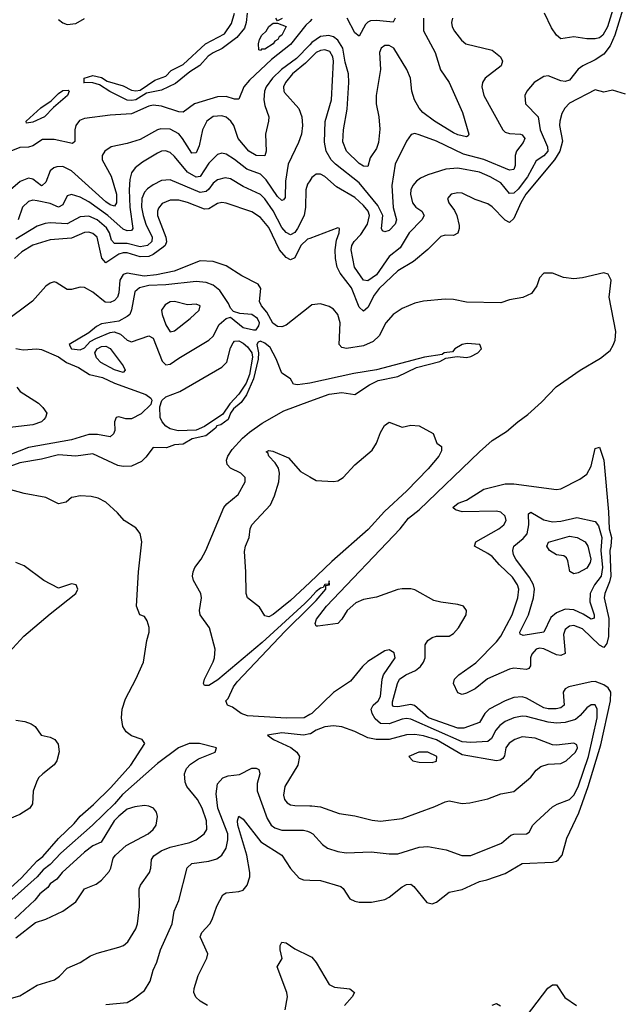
# Model space of a CAD drawing. Header units: inches. Extents: x 1694797 to 1849917, y 907313 to 1017959.
# Tile 767 of 834: x 1828649 to 1831437, y 974116 to 978703. Entities that reach past the tile are written whole.
import ezdxf

# ---------------------------------------------------------------- set-up
doc = ezdxf.new("R2010")
doc.units = ezdxf.units.IN
doc.header["$MEASUREMENT"] = 0
doc.layers.add('B8927', color=7, linetype='Continuous')
doc.layers.add('B8937', color=7, linetype='Continuous')

msp = doc.modelspace()

# ---------------------------------------------------------------- linework, layer by layer
at = {"layer": 'B8927', "color": 5}
for points, elevation in [([(1829707.6, 978732.4), (1829704.2, 978690), (1829696.3, 978663.7), (1829660, 978620), (1829591.7, 978568.3), (1829550, 978548.8), (1829527.2, 978532.8), (1829487.9, 978490), (1829440.9, 978459.1), (1829374.4, 978405.6), (1829310, 978374.2), (1829239.8, 978360.2), (1829190, 978329.9), (1829170, 978326.3), (1829148.6, 978328.6), (1829068.7, 978368.7), (1829019.8, 978399.8), (1828990, 978408.4), (1828946, 978410), (1828949.1, 978410.9), (1828949.5, 978430), (1828990, 978442), (1829030, 978433.4), (1829056.4, 978416.4), (1829130, 978394.8), (1829170, 978374.4), (1829190, 978370.9), (1829210, 978375.2), (1829278.9, 978421.1), (1829330, 978440.4), (1829354.3, 978465.7), (1829410, 978493.6), (1829514.6, 978590), (1829602.7, 978637.3), (1829635.4, 978684.6), (1829650, 978732.5)], 560), ([(1830000, 978695.1), (1829982.2, 978677.8), (1829910, 978586.7), (1829822.2, 978517.8), (1829718.5, 978421.5), (1829693.4, 978390), (1829670, 978332.2), (1829650, 978332.5), (1829610, 978345.2), (1829570, 978343.1), (1829462.7, 978310), (1829410, 978271.3), (1829390, 978273.7), (1829310, 978299.4), (1829270, 978303.8), (1829250, 978299.8), (1829170, 978264.9), (1829070, 978258.4), (1828950, 978243.2), (1828927.4, 978232.6), (1828910.1, 978210), (1828905.5, 978190), (1828905, 978135), (1828894.1, 978125.9), (1828810, 978145), (1828755.2, 978144.8), (1828710, 978115.5), (1828690, 978109.6), (1828650, 978108), (1828505.6, 978050)], 580), ([(1828830, 978703), (1828850, 978688.2), (1828870, 978680.5), (1828910, 978685.5), (1828950, 978707.7)], 580), ([(1829871.6, 978708.4), (1829850, 978698), (1829842, 978710)], 560), ([(1830000, 978586.3), (1829938.5, 978521.5), (1829867.7, 978470), (1829827, 978430), (1829797.1, 978390), (1829789.4, 978370), (1829785.3, 978330), (1829790, 978302.3), (1829809.1, 978250), (1829808.4, 978230), (1829793.1, 978170), (1829797, 978090), (1829790, 978069), (1829750, 978069.5), (1829716.6, 978090), (1829666.3, 978150), (1829645.5, 978210), (1829632.9, 978230), (1829610, 978248), (1829590, 978255.1), (1829550, 978252.5), (1829519.9, 978230), (1829499.5, 978190), (1829484.9, 978115.1), (1829470, 978082.9), (1829450, 978080.2), (1829407.8, 978150), (1829390, 978170.5), (1829350, 978192.5), (1829305.5, 978194.4), (1829290, 978189.9), (1829210, 978145.1), (1829150, 978125.8), (1829074.9, 978110), (1829044.7, 978090), (1829033.6, 978070), (1829033.5, 978050), (1829074.1, 977974.1), (1829099, 977890), (1829099.4, 977850), (1829090, 977834.7), (1829070, 977839.9), (1829050, 977853.5), (1828890, 977999.2), (1828850, 978018.2), (1828822.1, 978017.9), (1828807, 978013), (1828790, 977998.7), (1828770, 977945.4), (1828753.4, 977930), (1828750, 977928.9), (1828710, 977959.7), (1828690, 977964.6), (1828651.4, 977948.6), (1828605.6, 977910)], 620), ([(1830000, 978519.8), (1829980.3, 978499.7), (1829919.2, 978450), (1829886.4, 978410), (1829878, 978390), (1829878.5, 978370), (1829882.8, 978362.8), (1829948.8, 978288.8), (1829962.2, 978250), (1829966.2, 978210), (1829960.7, 978170), (1829947.6, 978130), (1829898.8, 978030), (1829886.4, 977950), (1829885.4, 977874.6), (1829877.1, 977862.9), (1829870, 977860.3), (1829850, 977878.9), (1829796.8, 977956.8), (1829770, 977982.7), (1829706.8, 978006.8), (1829650, 978051.9), (1829610, 978076.5), (1829590, 978080.6), (1829570, 978074.2), (1829530, 978034.1), (1829490, 977972), (1829470, 977968.9), (1829430, 977992.5), (1829370, 978065.4), (1829350, 978083.7), (1829327.5, 978092.5), (1829310, 978090.8), (1829290, 978081.1), (1829221.2, 978038.8), (1829186.7, 978013.3), (1829170.1, 977989.9), (1829161.7, 977958.3), (1829158.3, 977910), (1829161, 977830), (1829175.9, 977730), (1829170, 977721), (1829150, 977719.1), (1829130, 977727.6), (1829058.9, 977790), (1828970, 977854.9), (1828930, 977876), (1828890, 977887.9), (1828870, 977882.4), (1828850, 977839.8), (1828830.1, 977829.9), (1828790, 977846.7), (1828730, 977859.1), (1828710, 977861.8), (1828690, 977855.4), (1828661.3, 977830), (1828641.3, 977770)], 640), ([(1830000, 977952.1), (1829990, 977936.9), (1829981.7, 977910), (1829979.8, 977830), (1829973.8, 977790), (1829943.1, 977730), (1829930, 977711.7), (1829910, 977699.9), (1829890, 977710.8), (1829870, 977734.9), (1829830, 977811.9), (1829790, 977868.4), (1829770, 977888.8), (1829690, 977926.1), (1829630, 977961.6), (1829606.3, 977966.3), (1829570, 977957.3), (1829550, 977941.3), (1829530, 977913.6), (1829516.9, 977903.1), (1829490, 977897.7), (1829350, 977956.7), (1829310, 977953.8), (1829270, 977933.9), (1829244.7, 977915.2), (1829230, 977898.7), (1829217.8, 977870), (1829215.4, 977830), (1829223.3, 977790), (1829236.5, 977750), (1829265.7, 977690), (1829264.5, 977670), (1829243.7, 977650), (1829210, 977644.7), (1829150, 977659.8), (1829090, 977660.4), (1829075.6, 977675.6), (1829066.7, 977710), (1829052.5, 977732.5), (1829010, 977770.2), (1828970, 977787.2), (1828930, 977785), (1828870, 977752.1), (1828790, 977756.9), (1828766.7, 977753.3), (1828730, 977740.4), (1828630, 977679.8)], 660), ([(1830000, 977683.4), (1829990, 977679.6), (1829958.5, 977650), (1829930, 977593.1), (1829910, 977583.4), (1829890, 977595.6), (1829859, 977630), (1829810, 977734), (1829770, 977781.9), (1829730, 977807.9), (1829610, 977847.4), (1829590, 977850.4), (1829570, 977845.8), (1829530, 977820.9), (1829510, 977819.5), (1829430, 977851.1), (1829390, 977861.5), (1829350, 977861.9), (1829313, 977847), (1829295.1, 977824.9), (1829290.1, 977810), (1829291.1, 977790), (1829329.8, 977690), (1829332.4, 977667.6), (1829325.7, 977650), (1829317.6, 977642.4), (1829270.9, 977609.1), (1829250, 977599.6), (1829210, 977597.9), (1829150, 977617.1), (1829130, 977617.2), (1829110, 977609.7), (1829049.6, 977569.6), (1829031.1, 977591.1), (1829008.9, 977688.9), (1828990, 977706.9), (1828970, 977713.4), (1828950, 977711.8), (1828890, 977684.6), (1828790, 977677.7), (1828710, 977652.2), (1828658.3, 977621.6), (1828623.9, 977590)], 680), ([(1830000, 977365.9), (1829890, 977279.9), (1829870, 977271.1), (1829850, 977272.8), (1829828.2, 977288.2), (1829799.5, 977339.5), (1829774.9, 977370), (1829766.1, 977390), (1829771.7, 977450), (1829758.9, 977470), (1829683.5, 977510), (1829610, 977556.5), (1829550, 977576.5), (1829490, 977579.9), (1829368.6, 977531.4), (1829286.4, 977513.6), (1829227.9, 977507.9), (1829150, 977521.3), (1829130, 977515.1), (1829115.4, 977490), (1829110.1, 977430.1), (1829104, 977410), (1829090, 977394.1), (1829070, 977385.4), (1829046.2, 977386.2), (1828990, 977432.8), (1828950, 977454.9), (1828930, 977456), (1828890, 977445.6), (1828870, 977446), (1828818, 977478), (1828810, 977480.8), (1828790, 977475.3), (1828770, 977461.2), (1828708, 977392), (1828573.8, 977290)], 720), ([(1830000, 977009.3), (1829990, 977007.1), (1829942.3, 977002.3), (1829924.7, 977004.7), (1829909.6, 977030), (1829870, 977056.5), (1829842.9, 977122.9), (1829814.8, 977174.8), (1829790, 977195.6), (1829770, 977204.4), (1829759.6, 977200.4), (1829754.1, 977190), (1829760.8, 977150), (1829759.2, 977120.8), (1829737.6, 977030), (1829704.8, 976955.2), (1829680, 976920), (1829644.7, 976890), (1829630.5, 976870), (1829620, 976840), (1829585.2, 976814.8), (1829567, 976810), (1829560.7, 976799.3), (1829516, 976764), (1829452, 976750), (1829410, 976725.1), (1829370, 976722), (1829332.3, 976707.7), (1829270, 976709.9), (1829236, 976664), (1829215.7, 976644.3), (1829170, 976622.5), (1829130, 976620.8), (1829106.5, 976626.5), (1828990, 976680.6), (1828909.9, 976669.9), (1828830, 976675.1), (1828750, 976655.4), (1828650, 976638.1), (1828585.2, 976614.8)], 740), ([(1828630.5, 977170.5), (1828664.2, 977164.2), (1828729, 977169), (1828750, 977165.9), (1828830, 977131.6), (1828866.1, 977106.1), (1828922, 977082), (1828974.6, 977050), (1829035.1, 977035.1), (1829090, 977009.4), (1829236.7, 976956.7), (1829259.6, 976939.6), (1829264.7, 976930), (1829259, 976910), (1829214, 976866), (1829170, 976842.7), (1829143, 976843), (1829110, 976852), (1829097.6, 976850), (1829090.1, 976830), (1829091.3, 976788.7), (1829086, 976774), (1829070, 976759.8), (1829010.5, 976770.5), (1828970, 976770.7), (1828890, 976744.9), (1828689.8, 976710.2), (1828550, 976656)], 720), ([(1828635.1, 976990), (1828650.1, 976970), (1828736.6, 976916.6), (1828756.3, 976896.3), (1828774.8, 976870), (1828769.6, 976850), (1828760.6, 976839.4), (1828750, 976828.9), (1828710, 976814.6), (1828590, 976800.9)], 680), ([(1830000, 976006.5), (1829977.4, 975982.6), (1829778.9, 975801.1), (1829572.4, 975627.6), (1829530, 975601.6), (1829510, 975601.6), (1829504.4, 975610), (1829509.8, 975630), (1829550, 975710.8), (1829556.4, 975730), (1829559.2, 975770), (1829532.7, 975870), (1829489.8, 975930), (1829486, 975950), (1829495.7, 976010), (1829492.7, 976030), (1829458.9, 976090), (1829454, 976110), (1829456, 976130), (1829463.9, 976150), (1829493.8, 976190), (1829516.2, 976230), (1829599.8, 976430), (1829612.9, 976447.1), (1829666.3, 976490), (1829698.9, 976550), (1829699.7, 976570), (1829678.3, 976590), (1829630, 976614.1), (1829614.6, 976630), (1829612, 976650), (1829618.6, 976670), (1829639, 976701), (1829686.2, 976753.8), (1829718.7, 976781.3), (1829777.7, 976822.3), (1829879.5, 976880.5), (1830000, 976924.9)], 740), ([(1830000, 976081.4), (1829910, 975996.3), (1829830, 975931.4), (1829810, 975921.1), (1829790, 975926), (1829765.5, 975965.5), (1829709.6, 976010), (1829703, 976030), (1829702.7, 976130), (1829695.6, 976224.4), (1829700.4, 976250), (1829717.2, 976290), (1829721.8, 976330), (1829729.8, 976350), (1829817.1, 976442.9), (1829835.9, 976484.1), (1829856.1, 976550), (1829859.4, 976590), (1829853.9, 976613.9), (1829839, 976639), (1829809.7, 976670), (1829804.9, 976684.9), (1829797.2, 976690), (1829810, 976696.4), (1829827.6, 976692.4), (1829901.3, 976661.3), (1829957.2, 976597.2), (1830000, 976572.6)], 720), ([(1828590, 974644.2), (1828656, 974704), (1828730, 974784.1), (1828756.5, 974803.5), (1828830, 974888.2), (1828902.1, 974957.9), (1828930, 974992.6), (1828993.2, 975046.8), (1829073.9, 975126.1), (1829165.7, 975230), (1829231.6, 975330), (1829219.3, 975350), (1829170, 975366.3), (1829144.5, 975384.5), (1829128.7, 975410), (1829122.2, 975450), (1829126.3, 975490), (1829141.2, 975538.8), (1829189.7, 975630), (1829226, 975710), (1829240.5, 975810), (1829251.8, 975850), (1829251.4, 975871.4), (1829242, 975902), (1829230, 975922), (1829208.7, 975930), (1829193.2, 975970), (1829202, 976130), (1829218, 976270), (1829209.7, 976309.7), (1829190, 976335.1), (1829136, 976370), (1829104.9, 976404.9), (1829050, 976454.5), (1829014.2, 976474.1), (1828982, 976482), (1828930, 976484.5), (1828901.1, 976478.9), (1828890, 976476), (1828865.2, 976454.8), (1828830, 976447), (1828770, 976476), (1828670, 976495.6), (1828596.3, 976516.3)], 760), ([(1828582.3, 975737.7), (1828667.3, 975830), (1828790, 975934.6), (1828910, 976028.9), (1828918.9, 976050), (1828911.8, 976070), (1828890, 976074.7), (1828830, 976054.5), (1828761.2, 976090), (1828670, 976158.7), (1828630, 976173.6)], 780), ([(1830000, 975465.4), (1829973.4, 975450), (1829891.9, 975448.1), (1829710, 975459.4), (1829679.7, 975470), (1829639.8, 975499.8), (1829617.2, 975510), (1829608.2, 975530), (1829619.9, 975540.1), (1829645.3, 975594.7), (1829662.1, 975617.9), (1829885.9, 975854.1), (1830000, 975967.5)], 740), ([(1828630, 975439.4), (1828672.6, 975432.6), (1828702.6, 975422.6), (1828720.4, 975410), (1828748.8, 975368.8), (1828790, 975360.3), (1828812.2, 975350), (1828828.2, 975328.2), (1828832.1, 975292.1), (1828821, 975250), (1828810, 975231.1), (1828756, 975190), (1828736.9, 975170), (1828726.3, 975150), (1828712.1, 975107.9), (1828708.5, 975050), (1828695.6, 975030), (1828650, 974999.8), (1828600.8, 974979.2)], 760), ([(1830000, 975375.2), (1829970, 975369), (1829870, 975380.3), (1829802.8, 975370), (1829831, 975350), (1829912.2, 975312.2), (1829940.4, 975290), (1829951.8, 975270), (1829943.6, 975230), (1829884.1, 975130), (1829878, 975090), (1829882.9, 975070), (1829894.4, 975054.4), (1829910, 975045.5), (1829930, 975041.5), (1830000, 975041)], 760), ([(1828610, 974144), (1828650, 974155.2), (1828730, 974205.5), (1828810.8, 974229.2), (1828833.8, 974246.2), (1828870, 974284.4), (1828930, 974310.2), (1828979.1, 974341), (1829010, 974354), (1829110, 974381.3), (1829131.6, 974390), (1829152.8, 974407.2), (1829190, 974467), (1829197.3, 974490), (1829206.6, 974570), (1829205.8, 974654.2), (1829210.9, 974670), (1829254, 974730), (1829259.8, 974750), (1829262.2, 974790), (1829273.2, 974806.8), (1829307.9, 974830), (1829350, 974847), (1829440.5, 974870), (1829470, 974882), (1829508, 974910), (1829519.9, 974930), (1829518.7, 974970), (1829498.5, 975030), (1829476.8, 975070), (1829427.9, 975130), (1829418.8, 975150), (1829416.8, 975190), (1829426.3, 975213.6), (1829445, 975235), (1829481.5, 975258.5), (1829559, 975290), (1829566, 975310), (1829486, 975330), (1829438, 975330), (1829389.2, 975310), (1829290, 975237.1), (1829127.6, 975092.4), (1829090.2, 975049.8), (1828987.1, 974950), (1828840.6, 974819.4), (1828790, 974766.8), (1828757.9, 974742), (1828730, 974708.8), (1828581.9, 974578.1)], 760), ([(1829050, 974115.4), (1829150, 974124.4), (1829178.8, 974141.2), (1829230, 974179.7), (1829257.1, 974222.9), (1829270, 974274), (1829287.9, 974312.1), (1829304.1, 974370), (1829358.5, 974490), (1829368.7, 974550), (1829390, 974599.1), (1829428.2, 974751.8), (1829450, 974771.5), (1829530, 974781.9), (1829567.2, 974792.8), (1829590, 974810.2), (1829610, 974843.1), (1829618.8, 974881.2), (1829617.5, 974910), (1829571.7, 975030), (1829563.8, 975096.2), (1829570, 975142.6), (1829595.6, 975170), (1829620.3, 975179.7), (1829673.2, 975186.8), (1829730, 975215.6), (1829750, 975216.2), (1829762.4, 975210), (1829767.8, 975190), (1829755, 975145), (1829754.6, 975110), (1829800.8, 974980.8), (1829820.1, 974950), (1829837.8, 974937.8), (1829870, 974927.4), (1829970, 974926.6), (1829990, 974922.8), (1830000, 974917.4)], 740), ([(1828630, 974424.9), (1828723, 974497), (1828770, 974511.5), (1828849.4, 974550), (1828910, 974593.4), (1828950, 974652.9), (1829004.6, 974675.4), (1829030, 974694.6), (1829065, 974735.1), (1829072.8, 974750), (1829084, 974796), (1829094.3, 974810), (1829144.7, 974855.3), (1829247.2, 974910), (1829269.8, 974930), (1829283.9, 974950), (1829291.1, 974990), (1829286.6, 975010), (1829271.3, 975030), (1829250, 975039.3), (1829230, 975041.1), (1829184.7, 975035.3), (1829150, 975024.2), (1829110, 974992.7), (1829088.9, 974970), (1829028.8, 974871.2), (1828990, 974854.3), (1828950, 974824.4), (1828846.7, 974730), (1828821, 974699), (1828790, 974676.2), (1828780.4, 974659.6), (1828743.1, 974630), (1828719, 974601), (1828625.5, 974514.5)], 780), ([(1829523.5, 974110), (1829489.7, 974130), (1829468.6, 974148.6), (1829460.3, 974170), (1829462, 974190), (1829480.7, 974250), (1829520.9, 974330), (1829525.6, 974350), (1829490, 974430.7), (1829496.8, 974450), (1829534, 974490), (1829545.4, 974510), (1829567.2, 974572.8), (1829594.7, 974625.2), (1829610, 974634.9), (1829670, 974641.6), (1829690, 974648), (1829707.8, 974670), (1829720.2, 974710), (1829720.7, 974730), (1829707.1, 974810), (1829665, 974950), (1829663.2, 974970), (1829670, 974991.8), (1829690, 974978.9), (1829772.1, 974872.1), (1829870.5, 974810.5), (1829910, 974748.4), (1829950, 974703.8), (1829970, 974696.1), (1830000, 974694.4)], 720), ([(1829885.3, 974090), (1829895.6, 974150), (1829892.4, 974170), (1829848.3, 974290), (1829870.7, 974329.3), (1829861.7, 974370), (1829862.7, 974390), (1829870, 974405.7), (1829890, 974402.3), (1829930, 974374.3), (1830000, 974339.7)], 680)]:
    msp.add_lwpolyline(points, dxfattribs=dict(at, elevation=elevation))
for points, elevation in [([(1829770, 978559), (1829762, 978562), (1829761.2, 978590), (1829765.2, 978610), (1829777.2, 978630), (1829797.2, 978650), (1829810, 978671), (1829830, 978686), (1829850, 978686), (1829890, 978671.3), (1829870.2, 978630), (1829857.8, 978622.2), (1829851.3, 978610), (1829837.5, 978602.5), (1829830, 978589.8), (1829790, 978566), (1829774.9, 978565.1)], 560), ([(1828680.2, 978220.2), (1828679.3, 978230), (1828747.8, 978292.2), (1828795.7, 978324.3), (1828830, 978359.5), (1828850, 978372.8), (1828875.1, 978375.1), (1828879.1, 978370), (1828870.9, 978349.1), (1828806, 978294), (1828764.2, 978250), (1828710, 978225.8)], 560), ([(1829470, 977482.8), (1829330, 977467.6), (1829250, 977464), (1829206.2, 977453.8), (1829184.7, 977435.3), (1829169.1, 977350.9), (1829161.3, 977330), (1829150, 977319.3), (1829110, 977298.3), (1829030, 977286.2), (1829006.3, 977273.7), (1828970, 977243.2), (1828879.6, 977190), (1828890, 977169.2), (1828930, 977164.1), (1828950, 977174), (1828977.1, 977202.9), (1829003, 977217), (1829070, 977246), (1829088.2, 977248.2), (1829118, 977238), (1829150, 977210.2), (1829170, 977201.7), (1829250, 977230.4), (1829270, 977219.5), (1829312.3, 977112.3), (1829330, 977094.3), (1829350, 977098), (1829390, 977126.3), (1829530.4, 977209.6), (1829550, 977228.2), (1829577.9, 977282.1), (1829610, 977310.2), (1829630, 977317.1), (1829690, 977269), (1829737.7, 977257.7), (1829750, 977258), (1829763.3, 977276.7), (1829766.5, 977290), (1829757.2, 977310), (1829730, 977329.8), (1829674.5, 977334.5), (1829644, 977344), (1829630, 977359.3), (1829621, 977381), (1829581, 977441), (1829550, 977465.4), (1829517.6, 977477.7)], 740), ([(1829370, 977389.5), (1829350, 977387.9), (1829325.6, 977374.4), (1829309.7, 977350), (1829313, 977330), (1829330, 977280.7), (1829350, 977248.5), (1829370, 977253.6), (1829443.5, 977310), (1829485.4, 977350), (1829489.5, 977370), (1829470, 977377.4), (1829430, 977373.6)], 760), ([(1829386.6, 976786.6), (1829350, 976796.4), (1829329.6, 976809.6), (1829312.3, 976830), (1829303.8, 976850), (1829301.6, 976898.4), (1829310.9, 976929.1), (1829330, 976945.3), (1829394, 976970), (1829590, 977083.5), (1829612.9, 977107.1), (1829630, 977174.6), (1829642.4, 977197.6), (1829650, 977204.8), (1829670, 977206.3), (1829690, 977196.3), (1829710, 977178.8), (1829730, 977150.1), (1829733.7, 977130), (1829718.4, 977050), (1829704.3, 977010), (1829670, 976958), (1829627.5, 976912.5), (1829594.5, 976865.5), (1829510, 976807.4), (1829470, 976790)], 720), ([(1829130, 977058.5), (1829090, 977071.1), (1829026.4, 977106.4), (1829006.7, 977126.7), (1829001.3, 977141.3), (1828999.1, 977150), (1829009.1, 977170), (1829030, 977179.6), (1829050, 977181.5), (1829070, 977171.1), (1829130.7, 977090), (1829139.7, 977070)], 720)]:
    msp.add_lwpolyline(points, close=True, dxfattribs=dict(at, elevation=elevation))
at = {"layer": 'B8937', "color": 5}
for points, elevation in [([(1831490, 978855), (1831420.4, 978630), (1831399.3, 978580.7), (1831370, 978541.6), (1831330, 978516.1), (1831271.7, 978488.4), (1831250, 978472.2), (1831210, 978421), (1831190, 978414.4), (1831170, 978417.4), (1831110, 978441.2), (1831090, 978437.6), (1831045.7, 978410), (1831010.3, 978370), (1831001.5, 978350), (1831005.5, 978310), (1831063.2, 978250), (1831073.2, 978190), (1831108.1, 978110), (1831108.2, 978090), (1831090, 978068.7), (1831054.6, 978045.4), (1831014.7, 977970), (1830970, 977912.8), (1830950, 977895.3), (1830930, 977892.6), (1830890, 977942.5), (1830840.8, 977970), (1830790, 977992.7), (1830690, 978011.8), (1830633.3, 978006.7), (1830550, 977979.9), (1830516, 977964), (1830496.9, 977950), (1830480.1, 977930), (1830470.8, 977910), (1830469.2, 977889.2), (1830478.1, 977850), (1830493.7, 977830), (1830521.6, 977810), (1830532.7, 977790), (1830521.5, 977770), (1830462.9, 977710), (1830420.8, 977639.2), (1830370, 977599.2), (1830310, 977514.7), (1830270, 977485.4), (1830250, 977489.8), (1830207.8, 977550), (1830192.7, 977630), (1830195.9, 977650), (1830207.2, 977670), (1830238.5, 977701.5), (1830269, 977750), (1830277.7, 977790), (1830271.6, 977810), (1830250, 977837.8), (1830210, 977873.8), (1830124, 977924), (1830070, 977972.8), (1830050, 977983.1), (1830030, 977983.1), (1830022.4, 977977.6), (1830010, 977967.2), (1830000, 977952.1)], 660), ([(1831411.9, 978750), (1831387.1, 978670), (1831365.2, 978630), (1831350, 978618), (1831330, 978612.9), (1831290, 978613.5), (1831230, 978623.5), (1831170, 978613.7), (1831150, 978630.9), (1831125.6, 978665.6), (1831093.9, 978733.9)], 640), ([(1830529.7, 978710), (1830530.1, 978650.1), (1830584.2, 978550), (1830608.8, 978468.8), (1830650, 978410.4), (1830712.1, 978270), (1830740.4, 978170), (1830738, 978162), (1830730, 978157), (1830690, 978165.9), (1830670, 978175.5), (1830580.7, 978230), (1830526.5, 978270), (1830509.3, 978290), (1830487.8, 978330), (1830475.4, 978370), (1830468.8, 978430), (1830451.5, 978470), (1830391.2, 978570), (1830370, 978582.8), (1830350, 978582.8), (1830332, 978570), (1830325.2, 978550), (1830329.6, 978470.5), (1830309.6, 978349.6), (1830309, 978310), (1830321.6, 978250), (1830326.9, 978193.1), (1830320.6, 978130), (1830310, 978103), (1830280.6, 978059.4), (1830270, 978019.5), (1830250, 978020.8), (1830230, 978032.8), (1830170.7, 978090), (1830153.9, 978133.9), (1830156.3, 978190), (1830174.1, 978285.9), (1830181.3, 978410), (1830179.8, 978450), (1830164.2, 978504.2), (1830153.4, 978570), (1830130, 978606.8), (1830110, 978622.2), (1830089.3, 978629.3), (1830050, 978624.2), (1830010, 978596.8), (1830000, 978586.3)], 620), ([(1830664.9, 978710), (1830660.3, 978690), (1830663.6, 978670), (1830674.3, 978650), (1830706.8, 978606.8), (1830726.7, 978590), (1830850, 978560.2), (1830888.7, 978530), (1830898.3, 978510), (1830892.1, 978487.9), (1830816.5, 978430), (1830804.1, 978410), (1830801, 978390), (1830810.9, 978350), (1830898.5, 978190), (1830910, 978179.4), (1830930, 978172.6), (1830982, 978170), (1830990, 978166), (1831001.2, 978150), (1830994.2, 978130), (1830962.5, 978090), (1830956.2, 978070), (1830956.3, 978023.7), (1830950, 978004.7), (1830930, 978001.7), (1830811.2, 978051.3), (1830715.6, 978075.6), (1830590, 978136.7), (1830510, 978166.8), (1830490, 978171.9), (1830471.7, 978168.3), (1830450, 978136.4), (1830397.5, 978030), (1830382.2, 977930), (1830387.7, 977827.7), (1830403.3, 977770), (1830398, 977750), (1830370, 977720.2), (1830350, 977714), (1830338.7, 977718.7), (1830334, 977730), (1830339.9, 977790), (1830316.5, 977836.5), (1830230, 977942.8), (1830119.2, 978030), (1830100.1, 978050), (1830076.2, 978090), (1830067.9, 978132.1), (1830071.3, 978228.7), (1830100.9, 978330), (1830110.3, 978510), (1830107.9, 978530), (1830093.9, 978553.9), (1830070, 978562.8), (1830050, 978559.7), (1830029.6, 978550), (1830000, 978519.8)], 640), ([(1830010, 978704.8), (1830000, 978695.1)], 580), ([(1830397.4, 978710), (1830388.7, 978691.3), (1830310, 978698.9), (1830282.5, 978697.5), (1830270, 978692), (1830259.9, 978680.1), (1830230, 978626.6), (1830210, 978640.9), (1830174.9, 978710)], 580), ([(1831470, 978356), (1831410, 978375.1), (1831370, 978364.5), (1831330, 978375.6), (1831210, 978314.1), (1831188.8, 978291.2), (1831174.8, 978265.2), (1831164.5, 978230), (1831163.1, 978210), (1831176.6, 978136.6), (1831164.5, 978090), (1831140.7, 978050), (1831007, 977890), (1830982.9, 977850), (1830950, 977775.9), (1830930, 977758.4), (1830910, 977769.2), (1830850, 977831.5), (1830830, 977844.4), (1830770, 977865.1), (1830710, 977893.8), (1830690, 977896.5), (1830658, 977890), (1830640.9, 977870), (1830647.3, 977850), (1830674.5, 977814.5), (1830684.7, 977790), (1830695.7, 977744.3), (1830696.6, 977730), (1830690, 977708.3), (1830670, 977697.8), (1830630, 977698.6), (1830610, 977692.4), (1830550, 977631.8), (1830483.3, 977576.7), (1830410, 977533.3), (1830322.5, 977450), (1830300.4, 977419.6), (1830270, 977362.6), (1830250, 977344.2), (1830230, 977362.9), (1830193.9, 977453.9), (1830142.2, 977522.2), (1830128, 977550), (1830119.8, 977590), (1830118.8, 977630), (1830124.6, 977675.4), (1830136.8, 977710), (1830139, 977730), (1830130, 977732.6), (1830000, 977683.4)], 680), ([(1830000, 974694.4), (1830050, 974691.7), (1830144.2, 974664.2), (1830155.6, 974655.6), (1830187.3, 974607.3), (1830210, 974595.5), (1830230, 974592), (1830288.2, 974591.8), (1830350, 974603.9), (1830370, 974614.2), (1830430, 974663), (1830450, 974674.5), (1830470, 974675.6), (1830484.2, 974664.2), (1830545.5, 974590), (1830570, 974583.1), (1830590, 974591.8), (1830650, 974638.8), (1830710, 974650.2), (1830790, 974687.3), (1830824.8, 974695.2), (1830910, 974725.2), (1830990, 974771.6), (1831130, 974778.2), (1831150, 974782.7), (1831159.3, 974790), (1831176.1, 974810), (1831197.7, 974890), (1831252.8, 975007.2), (1831296.6, 975130), (1831355.9, 975324.1), (1831401.5, 975530), (1831401.7, 975570), (1831390.7, 975590.7), (1831370, 975603.8), (1831330, 975619.2), (1831310, 975618.6), (1831206.1, 975593.9), (1831190, 975584.8), (1831179.8, 975570), (1831185.5, 975510), (1831170, 975497.3), (1831148.2, 975491.8), (1831110, 975491.6), (1831090, 975496.3), (1831010, 975541.1), (1830990, 975547.4), (1830950, 975544.8), (1830910, 975528.9), (1830836.3, 975490), (1830815.9, 975470), (1830790, 975428.9), (1830717.2, 975402.8), (1830690, 975402), (1830553, 975450), (1830488.3, 975508.3), (1830470, 975512.8), (1830410, 975501.3), (1830390, 975503), (1830385.4, 975510), (1830385.4, 975525.4), (1830408.2, 975610), (1830418.5, 975630), (1830447.9, 975650), (1830491.7, 975670), (1830515.5, 975690), (1830530.4, 975710), (1830538.2, 975730), (1830537.2, 975790), (1830549.2, 975810), (1830570, 975824.3), (1830590, 975830.7), (1830650, 975830.2), (1830670, 975842.9), (1830693, 975870), (1830728.3, 975930), (1830729.6, 975950), (1830716, 975970), (1830690, 975978.7), (1830610, 975988.4), (1830577.1, 975997.1), (1830490, 976046.8), (1830470, 976051.6), (1830430, 976050.8), (1830410, 976047.7), (1830310, 976012.4), (1830250, 976001), (1830214.4, 975985.6), (1830173.4, 975950), (1830150, 975909.4), (1830130.2, 975889.8), (1830037, 975877), (1830030, 975878), (1830024.4, 975890), (1830031.7, 975910), (1830077.7, 975970), (1830420.8, 976330), (1830460, 976380), (1830510, 976419), (1830789.8, 976690.2), (1830850, 976742.3), (1830916.2, 976783.8), (1830969.3, 976830), (1831016.5, 976863.5), (1831079.6, 976920.4), (1831148.2, 976991.8), (1831259.1, 977070), (1831354.9, 977125.1), (1831398.8, 977161.2), (1831414, 977186), (1831422.2, 977210), (1831425.6, 977250), (1831394.3, 977410), (1831404.4, 977490), (1831390, 977517.5), (1831370, 977523.8), (1831270, 977499.9), (1831230, 977495.2), (1831181.3, 977501.3), (1831130, 977522), (1831090, 977521.6), (1831070, 977500.9), (1831057.9, 977462.1), (1831032.5, 977427.5), (1830992, 977408), (1830930, 977397), (1830890, 977384.1), (1830730, 977386.8), (1830670, 977398.5), (1830630, 977400.4), (1830530, 977390.7), (1830490, 977381.9), (1830430, 977357.3), (1830387.9, 977330), (1830354.7, 977290), (1830323.6, 977230), (1830295.9, 977204.1), (1830250, 977183), (1830171.1, 977171.1), (1830150, 977174.9), (1830136.3, 977190), (1830141.5, 977290), (1830131, 977330), (1830110, 977353.6), (1830090, 977366), (1830050, 977378.5), (1830010, 977373.7), (1830000, 977365.9)], 720), ([(1830000, 976924.9), (1830090, 976958.2), (1830150, 976966), (1830210, 976957.1), (1830278.5, 977001.5), (1830318.5, 977021.5), (1830410, 977039.7), (1830497.3, 977082.7), (1830605.2, 977110), (1830634.3, 977125.7), (1830686.8, 977133.2), (1830729.3, 977129.3), (1830750, 977133.7), (1830783, 977150), (1830799.5, 977170), (1830792.3, 977190), (1830733.8, 977193.8), (1830710.4, 977190), (1830675.6, 977170), (1830664.9, 977155.1), (1830626, 977150), (1830617.1, 977142.9), (1830534.8, 977130), (1830310, 977071.2), (1830205.6, 977054.4), (1830000, 977009.3)], 740), ([(1830000, 976572.6), (1830030, 976555.2), (1830110, 976551.3), (1830130, 976554.7), (1830155.8, 976570), (1830210, 976628.5), (1830290, 976698), (1830311.3, 976730), (1830330, 976779.3), (1830348.2, 976811.8), (1830370, 976828.4), (1830430, 976803.8), (1830470, 976814.4), (1830510, 976810.4), (1830574.4, 976774.4), (1830591.3, 976730), (1830613.8, 976713.8), (1830613.9, 976693.9), (1830601.4, 976670), (1830550.8, 976610), (1830451.9, 976508.1), (1830347.9, 976412.1), (1830271.8, 976328.2), (1830102.1, 976177.9), (1830000, 976081.4)], 720), ([(1830000, 975967.5), (1830030, 975997.4), (1830074.9, 976050), (1830074, 976066), (1830091.6, 976070), (1830090, 976088), (1830087.8, 976072.3), (1830070, 976071.2), (1830062, 976058), (1830050, 976055), (1830030, 976038.1), (1830000, 976006.5)], 740), ([(1830000, 974917.4), (1830013.6, 974910), (1830059.4, 974859.4), (1830082.3, 974842.3), (1830130, 974827), (1830170, 974820.9), (1830285.2, 974825.2), (1830370, 974816.8), (1830410, 974817.4), (1830510, 974848), (1830550, 974851.3), (1830634.9, 974834.9), (1830708.2, 974808.2), (1830750, 974808.6), (1830893.2, 974866.8), (1830936.3, 974903.7), (1830951.2, 974908.8), (1831010, 974910.2), (1831022, 974918), (1831039.7, 974950), (1831054.3, 974965.7), (1831130, 975034.9), (1831151.9, 975048.1), (1831210, 975069.4), (1831230, 975090.1), (1831250, 975129.4), (1831298.7, 975270), (1831339, 975450), (1831339.2, 975490), (1831330, 975511.4), (1831310, 975510.5), (1831290, 975497), (1831259.3, 975460.7), (1831237, 975443), (1831190, 975427.8), (1831150, 975425.4), (1831110, 975429.5), (1831010, 975456.1), (1830990, 975457.3), (1830950, 975450.4), (1830910, 975432.6), (1830885.2, 975414.8), (1830866.7, 975393.3), (1830846.7, 975353.3), (1830830, 975340.4), (1830750, 975335.3), (1830710, 975338.7), (1830470, 975444.4), (1830450, 975447.6), (1830430, 975443.9), (1830370, 975421.9), (1830330, 975424), (1830304.9, 975444.9), (1830290.7, 975470), (1830286.7, 975490), (1830295.7, 975510), (1830318, 975530), (1830329.9, 975550), (1830336.4, 975630), (1830344, 975650), (1830398, 975730), (1830393.5, 975753.5), (1830370, 975767.3), (1830350, 975762.4), (1830270, 975713.3), (1830245.3, 975690), (1830190, 975621.5), (1830110, 975569), (1830010, 975471.2), (1830000, 975465.4)], 740), ([(1830000, 975041), (1830010, 975040.9), (1830050, 975035.8), (1830136.1, 975003.9), (1830210, 974993.8), (1830290, 974973), (1830330, 974969.3), (1830430, 974981.1), (1830583.2, 975036.8), (1830630, 975059.1), (1830650, 975063.2), (1830710, 975051.4), (1830745.6, 975054.4), (1830830, 975073.4), (1830890, 975096.1), (1830950, 975107.7), (1831030, 975174), (1831053.9, 975206.1), (1831075.8, 975224.2), (1831110, 975234.9), (1831170, 975237.6), (1831194, 975250), (1831238.2, 975290), (1831246.9, 975310), (1831244.2, 975324.2), (1831230, 975332.2), (1831150, 975322.3), (1831130, 975324.2), (1831050, 975356), (1830990, 975361.4), (1830954.9, 975350), (1830928.2, 975331.8), (1830913.2, 975310), (1830907.1, 975272.9), (1830899.7, 975260.3), (1830887.6, 975252.4), (1830870, 975250.5), (1830710, 975277.4), (1830590, 975347.3), (1830530, 975367), (1830490, 975373.3), (1830450, 975370.7), (1830370, 975348.8), (1830308.7, 975348.7), (1830270, 975357.3), (1830210, 975386.8), (1830150, 975408.7), (1830110, 975413.6), (1830070, 975408.1), (1830030, 975392.3), (1830004, 975376), (1830000, 975375.2)], 760), ([(1830000, 974339.7), (1830010, 974334.7), (1830030.1, 974310.1), (1830090, 974208), (1830115.7, 974195.7), (1830187.1, 974187.1), (1830208.5, 974170), (1830196.9, 974150), (1830161.6, 974110)], 680), ([(1831010, 974060.1), (1831109.2, 974190.8), (1831130, 974206.7), (1831150, 974206.3), (1831187.4, 974147.4), (1831242.3, 974110)], 680), ([(1830850, 974111.4), (1830870, 974119.5), (1830888.2, 974108.2)], 680)]:
    msp.add_lwpolyline(points, dxfattribs=dict(at, elevation=elevation))
for points, elevation in [([(1831370, 975777.6), (1831350, 975788.5), (1831270, 975865), (1831230, 975880.4), (1831210, 975877.3), (1831190, 975861.5), (1831182.1, 975837.9), (1831190, 975749.2), (1831170, 975740.8), (1831150, 975744), (1831090, 975772.1), (1831070, 975774.9), (1831054.9, 975770), (1831033.6, 975746.4), (1831028.2, 975730), (1831027.7, 975692.3), (1831020.4, 975679.6), (1831010, 975675), (1830950, 975682.1), (1830930, 975677.2), (1830828.3, 975631.7), (1830770, 975584.9), (1830730, 975564.6), (1830710, 975558.8), (1830690, 975567.1), (1830668.7, 975610), (1830674.6, 975630), (1830694.2, 975650), (1830773.3, 975706.7), (1830870, 975804.8), (1830889.2, 975830), (1830942.5, 975930), (1830968.6, 976010), (1830973.9, 976050), (1830968.2, 976070), (1830945, 976105), (1830883, 976163), (1830850, 976201.2), (1830830, 976216.6), (1830767.6, 976250), (1830772.8, 976270), (1830880.9, 976330), (1830904.4, 976350), (1830914.3, 976370), (1830909.8, 976390), (1830890, 976408), (1830870, 976413.4), (1830710.6, 976410.6), (1830678.8, 976418.8), (1830665.7, 976430), (1830691.3, 976450), (1830730, 976464.5), (1830810, 976516.1), (1830910, 976540.5), (1830950, 976540.8), (1831150, 976514), (1831170, 976517.4), (1831257.5, 976562.5), (1831290, 976585.7), (1831310, 976622.4), (1831330, 976704.9), (1831350, 976711.3), (1831370, 976650.6), (1831391.9, 976410), (1831394.8, 976330), (1831405.3, 976290), (1831403.1, 976250), (1831397.2, 976230), (1831401.8, 976110), (1831396.7, 976083.3), (1831373.7, 976030), (1831371.2, 976010), (1831393.5, 975913.5), (1831390.8, 975829.2), (1831383.5, 975796.5)], 680), ([(1831130, 976363.4), (1831170, 976367.2), (1831243.9, 976383.9), (1831330, 976365.3), (1831344.8, 976344.8), (1831360.3, 976290), (1831356.2, 976230), (1831363.1, 976150), (1831357.1, 976110), (1831325.8, 976070), (1831305.8, 976030), (1831305.3, 975990), (1831324.6, 975930), (1831324.9, 975915.1), (1831310, 975909.9), (1831273.8, 975933.8), (1831230, 975953.7), (1831190, 975955.8), (1831150, 975939.2), (1831122.6, 975917.4), (1831090, 975849.9), (1830993.5, 975833.5), (1830980.4, 975840.4), (1830978.9, 975850), (1831019.3, 975930), (1831042.1, 976010), (1831046.9, 976050), (1831041.7, 976070), (1831023.7, 976103.7), (1830959.5, 976190), (1830949.2, 976210), (1830945.6, 976230), (1830950.7, 976250), (1830994.6, 976285.4), (1831012.1, 976307.8), (1831020.7, 976350), (1831019.5, 976400.5), (1831030, 976407.7), (1831090, 976372)], 660), ([(1831230, 976120.7), (1831211.6, 976131.6), (1831202.3, 976182.3), (1831195.6, 976195.6), (1831184.2, 976204.2), (1831150, 976209.8), (1831117.2, 976230), (1831104.6, 976250), (1831112.1, 976267.9), (1831210, 976297.3), (1831244.9, 976290), (1831282.2, 976270), (1831295.9, 976250), (1831309.4, 976190), (1831306.3, 976173.7), (1831290, 976146.8), (1831250, 976125.4)], 640), ([(1830507.3, 975290), (1830461.1, 975270), (1830480.4, 975250), (1830510, 975243.1), (1830570, 975241.5), (1830590, 975247.7), (1830591.9, 975270), (1830550, 975289.8)], 780)]:
    msp.add_lwpolyline(points, close=True, dxfattribs=dict(at, elevation=elevation))

doc.saveas('drawing.dxf')
